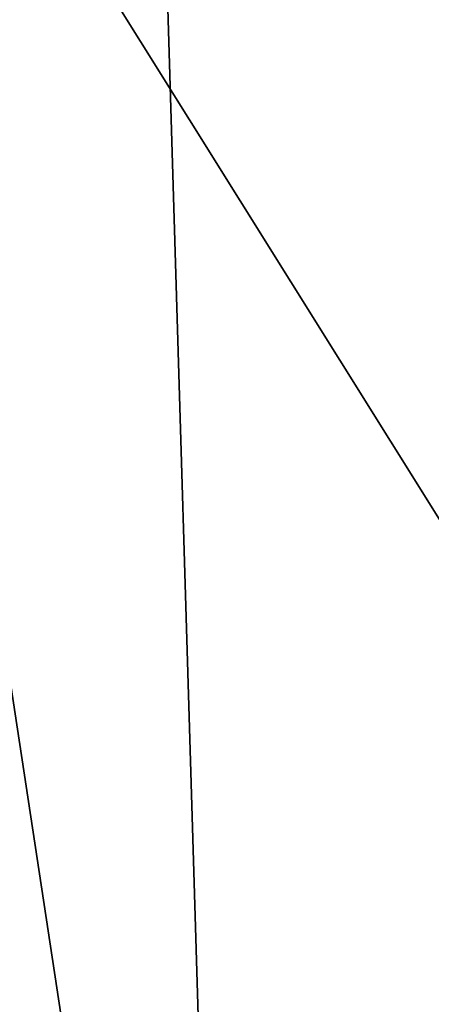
# Model space of a CAD drawing. Header units: millimetres. Extents: x -455 to 455, y -678 to 20.
# Tile 690 of 719: x -3.94 to -2.67, y -28.47 to -25.42. Entities that reach past the tile are written whole.
import ezdxf

# ---------------------------------------------------------------- set-up
doc = ezdxf.new("R2010")
doc.units = ezdxf.units.MM
doc.header["$LTSCALE"] = 65.185185
doc.layers.add('336', color=7, linetype='CONTINUOUS')
doc.layers.add('362', color=7, linetype='CONTINUOUS')

msp = doc.modelspace()

# ---------------------------------------------------------------- linework, layer by layer
at = {"layer": '336', "linetype": 'Continuous'}
for points in [[(-4.5, -23.9999, -6.15), (-1.25, -23.9999, -6.15), (-1.25, -29.2003, -6.15), (-4.5, -23.9999, -6.15)], [(-4.4978, -33.9923, -6.15), (-4.5, -23.9999, -6.15), (-3.9327, -33.7305, -6.15), (-4.4978, -33.9923, -6.15)], [(-3.9327, -33.7305, -6.15), (-4.5, -23.9999, -6.15), (-3.4418, -30.9618, -6.15), (-3.9327, -33.7305, -6.15)], [(-3.4418, -30.9618, -6.15), (-4.5, -23.9999, -6.15), (-1.25, -29.2003, -6.15), (-3.4418, -30.9618, -6.15)]]:
    msp.add_3dface(points, dxfattribs=at)
at = {"layer": '362', "linetype": 'Continuous'}
for points in [[(-2, -74.7, 19.85), (-2, 0, 19.85), (-4.0572, -6.3538, 19.0336), (-2, -74.7, 19.85)], [(-2, -74.7, 19.85), (-4.0572, -6.3538, 19.0336), (-4.1213, -74.7, 18.9713), (-2, -74.7, 19.85)]]:
    msp.add_3dface(points, dxfattribs=at)

doc.saveas('drawing.dxf')
